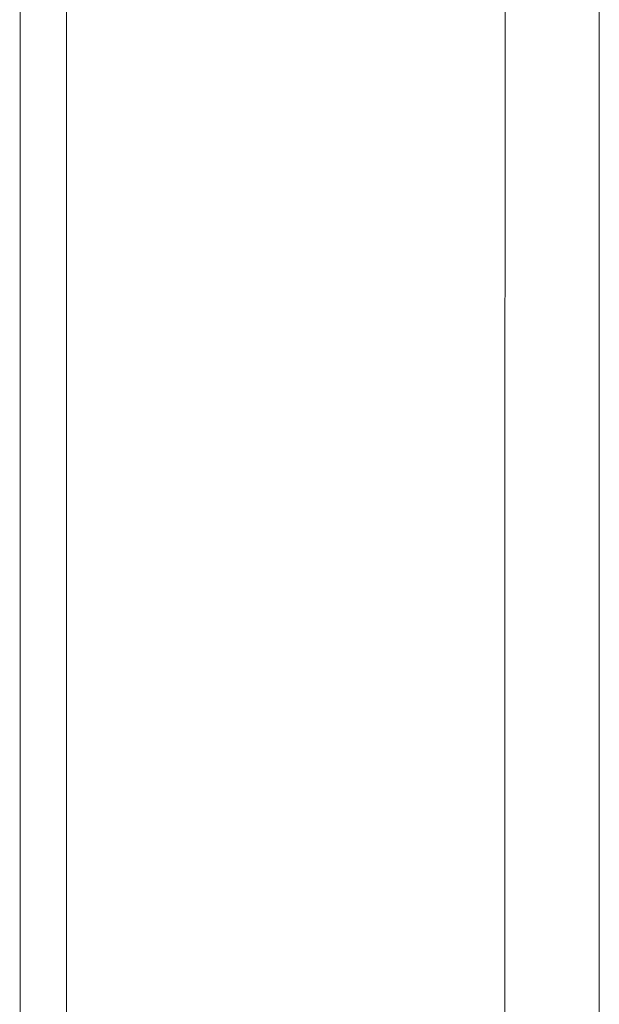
# Model space of a CAD drawing. Header units: millimetres. Extents: x -620 to 6530, y -1325 to 1325.
# Tile 563 of 656: x 16 to 50, y 48 to 106. Entities that reach past the tile are written whole.
import ezdxf

# ---------------------------------------------------------------- set-up
doc = ezdxf.new("R2010")
doc.units = ezdxf.units.MM
doc.layers.add('Plan', color=7, linetype='Continuous', true_color=0xffffff)

msp = doc.modelspace()

# ---------------------------------------------------------------- linework, layer by layer
at = {"layer": 'Plan', "color": 155, "linetype": 'Continuous', "lineweight": 13}
msp.add_line((50.351, 202.5), (50.351, -202.5), dxfattribs=at)
for points, knots in [([(16.497, -203.866), (16.509, -169.889), (16.515, -135.911), (16.524, -67.955), (16.525, -33.978), (16.525, 33.978), (16.524, 67.955), (16.515, 135.911), (16.509, 169.889), (16.497, 203.866)], [0, 0, 0, 0, 0.25, 0.25, 0.5, 0.5, 0.75, 0.75, 1, 1, 1, 1]), ([(19.211, 203.911), (19.212, 202.224), (19.213, 198.817), (19.214, 193.654), (19.216, 188.392), (19.218, 183.033), (19.219, 177.58), (19.22, 172.037), (19.222, 166.407), (19.223, 160.692), (19.224, 154.897), (19.226, 149.025), (19.227, 143.078), (19.228, 137.061), (19.229, 130.975), (19.23, 124.825), (19.231, 118.614), (19.232, 112.344), (19.233, 106.02), (19.233, 99.644), (19.234, 93.219), (19.235, 86.749), (19.235, 80.238), (19.236, 73.687), (19.237, 67.102), (19.237, 60.483), (19.237, 53.836), (19.238, 47.163), (19.238, 40.468), (19.238, 33.753), (19.239, 27.021), (19.239, 20.277), (19.239, 13.524), (19.239, 6.763), (19.239, 0), (19.239, -6.763), (19.239, -13.524), (19.239, -20.277), (19.239, -27.021), (19.238, -33.753), (19.238, -40.468), (19.238, -47.163), (19.237, -53.836), (19.237, -60.483), (19.237, -67.102), (19.236, -73.687), (19.235, -80.238), (19.235, -86.749), (19.234, -93.219), (19.233, -99.644), (19.233, -106.02), (19.232, -112.344), (19.231, -118.614), (19.23, -124.825), (19.229, -130.975), (19.228, -137.061), (19.227, -143.078), (19.226, -149.025), (19.224, -154.897), (19.223, -160.692), (19.222, -166.407), (19.22, -172.037), (19.219, -177.58), (19.218, -183.033), (19.216, -188.392), (19.214, -193.654), (19.213, -198.817), (19.212, -202.224), (19.211, -203.911)], [0, 0, 0, 0, 0.012407, 0.025068, 0.037974, 0.051118, 0.064491, 0.078086, 0.091894, 0.105908, 0.120121, 0.134523, 0.149107, 0.163865, 0.17879, 0.193873, 0.209106, 0.224482, 0.239992, 0.255629, 0.271385, 0.287252, 0.303221, 0.319286, 0.335437, 0.351668, 0.36797, 0.384335, 0.400756, 0.417224, 0.433732, 0.450271, 0.466834, 0.483413, 0.5, 0.516587, 0.533166, 0.549729, 0.566268, 0.582776, 0.599244, 0.615665, 0.63203, 0.648332, 0.664563, 0.680714, 0.696779, 0.712748, 0.728615, 0.744371, 0.760008, 0.775518, 0.790894, 0.806127, 0.82121, 0.836135, 0.850893, 0.865477, 0.879879, 0.894092, 0.908106, 0.921914, 0.935509, 0.948882, 0.962026, 0.974932, 0.987593, 1, 1, 1, 1])]:
    msp.add_open_spline(points, degree=3, knots=knots, dxfattribs=at)
at = {"layer": 'Plan', "color": 155, "linetype": 'Continuous', "lineweight": 18}
msp.add_open_spline([(44.881, -200.819), (44.82, -91.313), (44.82, 91.313), (44.881, 200.819)], degree=3, dxfattribs=at)

doc.saveas('drawing.dxf')
